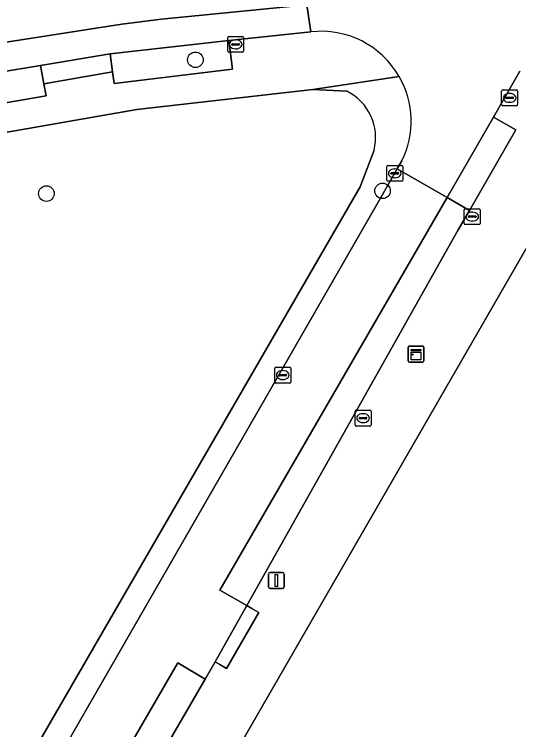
# Model space of a CAD drawing. Extents: x 161772 to 163126, y 383092 to 383917.
# Drawn here: x 162404.63 to 162436.35, y 383605.32 to 383650.31 of the extents above; entities that cross this region are included whole.
import ezdxf

# ---------------------------------------------------------------- set-up
doc = ezdxf.new("R2010")
doc.units = 0
for name, color, linetype in [('IMGEO_Boom', 7, 'Continuous'), ('IMGEO_Erf', 7, 'Continuous'), ('IMGEO_Groenvoorziening', 7, 'Continuous'), ('IMGEO_Kast', 7, 'Continuous'), ('IMGEO_Kolk', 7, 'Continuous'), ('IMGEO_Lichtmast', 7, 'Continuous'), ('IMGEO_Parkeervlak_open', 7, 'Continuous'), ('IMGEO_Rijbaan_lokaal_gesloten', 7, 'Continuous'), ('IMGEO_Rijbaan_lokaal_open', 7, 'Continuous'), ('IMGEO_Voetpad_open', 7, 'Continuous')]:
    doc.layers.add(name, color=color, linetype=linetype)

msp = doc.modelspace()

# ---------------------------------------------------------------- linework, layer by layer
at = {"layer": 'IMGEO_Boom'}
for centre in [(162416.018, 383647.445), (162406.652, 383639.031), (162427.786, 383639.204)]:
    msp.add_circle(centre, 0.489, dxfattribs=at)
at = {"layer": 'IMGEO_Erf'}
for points in [[(162425.533, 383645.467), (162423.412, 383645.583), (162412.338, 383644.315), (162376.943, 383638.143), (162297.948, 383624.537)], [(162462.704, 383536.779), (162483.744, 383554.98), (162500, 383574.599), (162526.947, 383607.122), (162543.804, 383623.317), (162548.918, 383628.126), (162539.791, 383641.093), (162527.133, 383641.683), (162527.105, 383641.456), (162500, 383642.583), (162442.25, 383644.984), (162375.184, 383528.714), (162418.191, 383500), (162425.357, 383495.215)], [(162426.383, 383639.462), (162427.251, 383641.753)], [(162300.454, 383528.48), (162364.66, 383532.938), (162379.033, 383558.1), (162378.697, 383559.319), (162378.986, 383559.791), (162377.92, 383560.443), (162379.141, 383562.484), (162380.354, 383561.791), (162380.691, 383562.293), (162380.39, 383562.462), (162381.3, 383564.126), (162381.601, 383563.978), (162381.897, 383564.519), (162380.724, 383565.212), (162381.917, 383567.437), (162383.121, 383566.67), (162383.404, 383567.188), (162384.796, 383567.606), (162426.383, 383639.462)]]:
    msp.add_lwpolyline(points, dxfattribs=at)
msp.add_arc((162424.118, 383642.558), 3.235, 345.5939, 64.0542, dxfattribs=at)
at = {"layer": 'IMGEO_Groenvoorziening'}
for points in [[(162410.656, 383647.814), (162410.816, 383646.682), (162410.92, 383645.947), (162418.346, 383646.858), (162418.127, 383648.663)], [(162406.288, 383647.086), (162403.73, 383646.66), (162401.438, 383646.278), (162370.817, 383641.176), (162371.026, 383640.009), (162371.192, 383639.08), (162406.633, 383645.187), (162406.496, 383645.939)]]:
    msp.add_lwpolyline(points, close=True, dxfattribs=at)
at = {"layer": 'IMGEO_Kast'}
for p, q in [((162429.39, 383628.516), (162429.39, 383629.357)), ((162429.39, 383629.357), (162429.39, 383628.516)), ((162429.465, 383629.441), (162430.306, 383629.441)), ((162430.306, 383629.441), (162429.465, 383629.441)), ((162430.39, 383629.366), (162430.39, 383628.525)), ((162430.39, 383628.525), (162430.39, 383629.366)), ((162430.315, 383628.441), (162429.474, 383628.441)), ((162429.474, 383628.441), (162430.315, 383628.441))]:
    msp.add_line(p, q, dxfattribs=at)
for points in [[(162429.585, 383629.231), (162430.185, 383629.231), (162430.185, 383629.146), (162429.585, 383629.146), (162429.585, 383629.231)], [(162429.585, 383629.056), (162430.185, 383629.056), (162430.185, 383628.567), (162429.585, 383628.567), (162429.585, 383629.056)]]:
    msp.add_lwpolyline(points, dxfattribs=at)
msp.add_circle((162429.669, 383628.905), 0.0377, dxfattribs=at)
for centre, start, end in [((162429.468, 383629.363), 92.4484, 184.2845), ((162429.468, 383629.363), 92.4484, 184.2845), ((162430.312, 383629.363), 2.4484, 94.2845), ((162430.312, 383629.363), 2.4484, 94.2845), ((162429.468, 383628.519), 182.4484, 274.2845), ((162429.468, 383628.519), 182.4484, 274.2845), ((162430.312, 383628.519), 272.4484, 4.2845), ((162430.312, 383628.519), 272.4484, 4.2845)]:
    msp.add_arc(centre, 0.0779, start, end, dxfattribs=at)
at = {"layer": 'IMGEO_Kolk'}
for p, q in [((162418.048, 383647.99), (162418.048, 383648.842)), ((162418.123, 383648.916), (162418.975, 383648.916)), ((162418.536, 383648.696), (162418.561, 383648.696)), ((162419.049, 383648.842), (162419.049, 383647.99)), ((162418.307, 383648.41), (162418.307, 383648.422)), ((162418.745, 383648.373), (162418.347, 383648.373)), ((162418.35, 383648.459), (162418.748, 383648.459)), ((162418.791, 383648.422), (162418.791, 383648.41)), ((162418.975, 383647.916), (162418.123, 383647.916)), ((162418.559, 383648.136), (162418.534, 383648.136)), ((162435.352, 383645.551), (162436.204, 383645.551)), ((162435.277, 383644.625), (162435.277, 383645.477)), ((162435.579, 383645.094), (162435.977, 383645.094)), ((162435.765, 383645.331), (162435.79, 383645.331)), ((162436.278, 383645.477), (162436.278, 383644.625)), ((162435.536, 383645.045), (162435.536, 383645.057)), ((162435.974, 383645.008), (162435.576, 383645.008)), ((162435.788, 383644.771), (162435.763, 383644.771)), ((162436.02, 383645.057), (162436.02, 383645.045)), ((162436.204, 383644.551), (162435.352, 383644.551)), ((162428.056, 383639.88), (162428.056, 383640.732)), ((162428.131, 383640.806), (162428.983, 383640.806)), ((162429.057, 383640.732), (162429.057, 383639.88)), ((162428.315, 383640.3), (162428.315, 383640.312)), ((162428.753, 383640.263), (162428.355, 383640.263)), ((162428.358, 383640.349), (162428.756, 383640.349)), ((162428.544, 383640.586), (162428.569, 383640.586)), ((162428.799, 383640.312), (162428.799, 383640.3)), ((162428.983, 383639.806), (162428.131, 383639.806)), ((162428.567, 383640.026), (162428.542, 383640.026)), ((162432.924, 383637.157), (162432.924, 383638.009)), ((162432.999, 383638.083), (162433.851, 383638.083)), ((162433.925, 383638.009), (162433.925, 383637.157)), ((162433.183, 383637.577), (162433.183, 383637.589)), ((162433.621, 383637.54), (162433.223, 383637.54)), ((162433.226, 383637.626), (162433.624, 383637.626)), ((162433.412, 383637.863), (162433.437, 383637.863)), ((162433.667, 383637.589), (162433.667, 383637.577)), ((162433.851, 383637.083), (162432.999, 383637.083)), ((162433.435, 383637.303), (162433.41, 383637.303)), ((162421.01, 383627.192), (162421.01, 383628.044)), ((162421.085, 383628.118), (162421.937, 383628.118)), ((162422.011, 383628.044), (162422.011, 383627.192)), ((162421.269, 383627.612), (162421.269, 383627.624)), ((162421.707, 383627.575), (162421.309, 383627.575)), ((162421.312, 383627.661), (162421.71, 383627.661)), ((162421.498, 383627.898), (162421.523, 383627.898)), ((162421.753, 383627.624), (162421.753, 383627.612)), ((162421.937, 383627.118), (162421.085, 383627.118)), ((162421.521, 383627.338), (162421.496, 383627.338)), ((162426.061, 383624.485), (162426.061, 383625.337)), ((162426.136, 383625.411), (162426.988, 383625.411)), ((162427.062, 383625.337), (162427.062, 383624.485)), ((162426.32, 383624.905), (162426.32, 383624.917)), ((162426.758, 383624.868), (162426.36, 383624.868)), ((162426.363, 383624.954), (162426.761, 383624.954)), ((162426.549, 383625.191), (162426.574, 383625.191)), ((162426.804, 383624.917), (162426.804, 383624.905)), ((162426.988, 383624.411), (162426.136, 383624.411)), ((162426.572, 383624.631), (162426.547, 383624.631))]:
    msp.add_line(p, q, dxfattribs=at)
for points in [[(162418.048, 383647.99), (162418.048, 383648.842)], [(162418.123, 383648.916), (162418.975, 383648.916)], [(162419.049, 383648.842), (162419.049, 383647.99)], [(162418.975, 383647.916), (162418.123, 383647.916)], [(162435.352, 383645.551), (162436.204, 383645.551)], [(162435.277, 383644.625), (162435.277, 383645.477)], [(162436.278, 383645.477), (162436.278, 383644.625)], [(162436.204, 383644.551), (162435.352, 383644.551)], [(162428.056, 383639.88), (162428.056, 383640.732)], [(162428.131, 383640.806), (162428.983, 383640.806)], [(162429.057, 383640.732), (162429.057, 383639.88)], [(162428.983, 383639.806), (162428.131, 383639.806)], [(162432.924, 383637.157), (162432.924, 383638.009)], [(162432.999, 383638.083), (162433.851, 383638.083)], [(162433.925, 383638.009), (162433.925, 383637.157)], [(162433.851, 383637.083), (162432.999, 383637.083)], [(162421.01, 383627.192), (162421.01, 383628.044)], [(162421.085, 383628.118), (162421.937, 383628.118)], [(162422.011, 383628.044), (162422.011, 383627.192)], [(162421.937, 383627.118), (162421.085, 383627.118)], [(162426.061, 383624.485), (162426.061, 383625.337)], [(162426.136, 383625.411), (162426.988, 383625.411)], [(162427.062, 383625.337), (162427.062, 383624.485)], [(162426.988, 383624.411), (162426.136, 383624.411)]]:
    msp.add_lwpolyline(points, dxfattribs=at)
for centre, radius, start, end in [((162418.125, 383648.84), 0.0765, 91.552, 178.448), ((162418.125, 383648.84), 0.0765, 91.552, 178.448), ((162418.973, 383648.84), 0.0765, 1.552, 88.448), ((162418.973, 383648.84), 0.0765, 1.552, 88.448), ((162418.347, 383648.419), 0.0403, 85.8775, 175.7526), ((162418.344, 383648.409), 0.0366, 178.938, 274.7102), ((162418.748, 383648.416), 0.043, 264.8664, 352.4533), ((162418.752, 383648.421), 0.0386, 1.7309, 96.639), ((162418.125, 383647.992), 0.0765, 181.552, 268.448), ((162418.125, 383647.992), 0.0765, 181.552, 268.448), ((162418.973, 383647.992), 0.0765, 271.552, 358.448), ((162418.973, 383647.992), 0.0765, 271.552, 358.448), ((162435.354, 383645.475), 0.0765, 91.552, 178.448), ((162435.354, 383645.475), 0.0765, 91.552, 178.448), ((162436.202, 383645.475), 0.0765, 1.552, 88.448), ((162436.202, 383645.475), 0.0765, 1.552, 88.448), ((162435.576, 383645.054), 0.0403, 85.8775, 175.7526), ((162435.981, 383645.056), 0.0386, 1.7309, 96.639), ((162435.573, 383645.044), 0.0366, 178.938, 274.7102), ((162435.977, 383645.051), 0.043, 264.8664, 352.4533), ((162435.354, 383644.627), 0.0765, 181.552, 268.448), ((162435.354, 383644.627), 0.0765, 181.552, 268.448), ((162436.202, 383644.627), 0.0765, 271.552, 358.448), ((162436.202, 383644.627), 0.0765, 271.552, 358.448), ((162428.133, 383640.73), 0.0765, 91.552, 178.448), ((162428.133, 383640.73), 0.0765, 91.552, 178.448), ((162428.981, 383640.73), 0.0765, 1.552, 88.448), ((162428.981, 383640.73), 0.0765, 1.552, 88.448), ((162428.355, 383640.309), 0.0403, 85.8775, 175.7526), ((162428.352, 383640.299), 0.0366, 178.938, 274.7102), ((162428.756, 383640.306), 0.043, 264.8664, 352.4533), ((162428.76, 383640.311), 0.0386, 1.7309, 96.639), ((162428.133, 383639.882), 0.0765, 181.552, 268.448), ((162428.133, 383639.882), 0.0765, 181.552, 268.448), ((162428.981, 383639.882), 0.0765, 271.552, 358.448), ((162428.981, 383639.882), 0.0765, 271.552, 358.448), ((162433.001, 383638.007), 0.0765, 91.552, 178.448), ((162433.001, 383638.007), 0.0765, 91.552, 178.448), ((162433.849, 383638.007), 0.0765, 1.552, 88.448), ((162433.849, 383638.007), 0.0765, 1.552, 88.448), ((162433.223, 383637.586), 0.0403, 85.8775, 175.7526), ((162433.22, 383637.576), 0.0366, 178.938, 274.7102), ((162433.624, 383637.583), 0.043, 264.8664, 352.4533), ((162433.628, 383637.588), 0.0386, 1.7309, 96.639), ((162433.001, 383637.159), 0.0765, 181.552, 268.448), ((162433.001, 383637.159), 0.0765, 181.552, 268.448), ((162433.849, 383637.159), 0.0765, 271.552, 358.448), ((162433.849, 383637.159), 0.0765, 271.552, 358.448), ((162421.087, 383628.042), 0.0765, 91.552, 178.448), ((162421.087, 383628.042), 0.0765, 91.552, 178.448), ((162421.935, 383628.042), 0.0765, 1.552, 88.448), ((162421.935, 383628.042), 0.0765, 1.552, 88.448), ((162421.309, 383627.621), 0.0403, 85.8775, 175.7526), ((162421.306, 383627.611), 0.0366, 178.938, 274.7102), ((162421.71, 383627.618), 0.043, 264.8664, 352.4533), ((162421.714, 383627.623), 0.0386, 1.7309, 96.639), ((162421.087, 383627.194), 0.0765, 181.552, 268.448), ((162421.087, 383627.194), 0.0765, 181.552, 268.448), ((162421.935, 383627.194), 0.0765, 271.552, 358.448), ((162421.935, 383627.194), 0.0765, 271.552, 358.448), ((162426.138, 383625.335), 0.0765, 91.552, 178.448), ((162426.138, 383625.335), 0.0765, 91.552, 178.448), ((162426.986, 383625.335), 0.0765, 1.552, 88.448), ((162426.986, 383625.335), 0.0765, 1.552, 88.448), ((162426.36, 383624.914), 0.0403, 85.8775, 175.7526), ((162426.357, 383624.904), 0.0366, 178.938, 274.7102), ((162426.761, 383624.911), 0.043, 264.8664, 352.4533), ((162426.765, 383624.916), 0.0386, 1.7309, 96.639), ((162426.138, 383624.487), 0.0765, 181.552, 268.448), ((162426.138, 383624.487), 0.0765, 181.552, 268.448), ((162426.986, 383624.487), 0.0765, 271.552, 358.448), ((162426.986, 383624.487), 0.0765, 271.552, 358.448)]:
    msp.add_arc(centre, radius, start, end, dxfattribs=at)
for centre, major_axis, ratio, start_param, end_param in [((162418.535, 383648.416), (-0.387, 0.002), 0.722429, 4.712389, 7.853982), ((162418.56, 383648.416), (-0.39, 0.002), 0.717154, 1.570796, 4.712389), ((162435.764, 383645.051), (-0.387, 0.002), 0.722429, 4.712389, 7.853982), ((162435.789, 383645.051), (-0.39, 0.002), 0.717154, 1.570796, 4.712389), ((162428.543, 383640.306), (-0.387, 0.002), 0.722429, 4.712389, 7.853982), ((162428.568, 383640.306), (-0.39, 0.002), 0.717154, 1.570796, 4.712389), ((162433.411, 383637.583), (-0.387, 0.002), 0.722429, 4.712389, 7.853982), ((162433.436, 383637.583), (-0.39, 0.002), 0.717154, 1.570796, 4.712389), ((162421.497, 383627.618), (-0.387, 0.002), 0.722429, 4.712389, 7.853982), ((162421.522, 383627.618), (-0.39, 0.002), 0.717154, 1.570796, 4.712389), ((162426.548, 383624.911), (-0.387, 0.002), 0.722429, 4.712389, 7.853982), ((162426.573, 383624.911), (-0.39, 0.002), 0.717154, 1.570796, 4.712389)]:
    msp.add_ellipse(centre, major_axis=major_axis, ratio=ratio, start_param=start_param, end_param=end_param, dxfattribs=at)
at = {"layer": 'IMGEO_Lichtmast'}
for p, q in [((162420.611, 383614.304), (162420.611, 383615.104)), ((162420.611, 383615.104), (162420.611, 383614.304)), ((162420.711, 383615.204), (162421.501, 383615.204)), ((162421.501, 383615.204), (162420.711, 383615.204)), ((162421.601, 383615.104), (162421.601, 383614.304)), ((162421.601, 383614.304), (162421.601, 383615.104)), ((162421.501, 383614.204), (162420.711, 383614.204)), ((162420.711, 383614.204), (162421.501, 383614.204))]:
    msp.add_line(p, q, dxfattribs=at)
msp.add_lwpolyline([(162421.031, 383615.079), (162421.181, 383615.079), (162421.181, 383614.329), (162421.031, 383614.329), (162421.031, 383615.079)], dxfattribs=at)
for centre, start, end in [((162420.711, 383615.104), 90, 180), ((162420.711, 383615.104), 90, 180), ((162421.501, 383615.104), 0, 90), ((162421.501, 383615.104), 360, 90), ((162420.711, 383614.304), 180, 270), ((162420.711, 383614.304), 180, 270), ((162421.501, 383614.304), 270, 0), ((162421.501, 383614.304), 270, 0)]:
    msp.add_arc(centre, 0.1, start, end, dxfattribs=at)
at = {"layer": 'IMGEO_Parkeervlak_open'}
for points in [[(162436.167, 383643.033), (162434.773, 383643.833), (162431.847, 383638.777), (162433.258, 383637.965)], [(162433.258, 383637.965), (162431.847, 383638.777), (162417.564, 383614.099), (162419.247, 383613.122), (162432.551, 383636.743)], [(162416.63, 383608.502), (162414.912, 383609.517), (162412.114, 383604.682), (162410.878, 383602.547), (162412.617, 383601.543), (162413.855, 383603.69)]]:
    msp.add_lwpolyline(points, close=True, dxfattribs=at)
at = {"layer": 'IMGEO_Rijbaan_lokaal_gesloten'}
msp.add_lwpolyline([(162406.288, 383647.086), (162410.656, 383647.814), (162418.127, 383648.663), (162423.282, 383649.204), (162423.029, 383650.909), (162413.896, 383650.005), (162411.39, 383649.688), (162403.43, 383648.446), (162403.73, 383646.66)], close=True, dxfattribs=at)
at = {"layer": 'IMGEO_Rijbaan_lokaal_open'}
for points in [[(162400.698, 383652.814), (162400.369, 383652.761), (162400.705, 383651), (162401.14, 383648.038), (162401.438, 383646.278), (162403.73, 383646.66), (162403.43, 383648.446), (162411.39, 383649.688), (162413.896, 383650.005), (162423.029, 383650.909), (162423.282, 383649.204)], [(162429.004, 383641.083), (162428.716, 383640.58), (162431.847, 383638.777), (162434.773, 383643.833), (162436.417, 383646.724)]]:
    msp.add_lwpolyline(points, dxfattribs=at)
msp.add_lwpolyline([(162431.847, 383638.777), (162428.716, 383640.58), (162427.335, 383638.205), (162407.845, 383604.299), (162410.878, 383602.547), (162412.114, 383604.682), (162414.912, 383609.517), (162416.63, 383608.502), (162417.255, 383609.585), (162419.247, 383613.122), (162417.564, 383614.099)], close=True, dxfattribs=at)
for centre, start, end in [((162423.916, 383643.574), 29.8963, 96.421), ((162423.917, 383643.574), 333.9117, 29.903)]:
    msp.add_arc(centre, 5.665, start, end, dxfattribs=at)
at = {"layer": 'IMGEO_Voetpad_open'}
for points in [[(162423.282, 383649.204), (162418.127, 383648.663), (162418.346, 383646.858), (162410.92, 383645.947), (162410.816, 383646.682), (162406.496, 383645.939), (162406.633, 383645.187), (162371.192, 383639.08), (162371.026, 383640.009), (162366.255, 383639.212), (162366.433, 383638.121), (162362.213, 383637.413), (162362.212, 383637.601), (162351.654, 383635.792), (162351.847, 383634.943), (162346.896, 383634.117), (162346.72, 383634.969), (162337.2, 383633.38), (162336.656, 383633.44), (162336.728, 383633.004), (162325.301, 383631.116)], [(162436.417, 383646.724), (162434.773, 383643.833), (162436.167, 383643.033), (162433.258, 383637.965), (162432.551, 383636.743), (162419.247, 383613.122), (162419.576, 383612.937), (162420.012, 383612.683), (162417.965, 383609.173), (162417.546, 383609.417), (162417.255, 383609.585), (162416.63, 383608.502), (162413.855, 383603.69)], [(162412.338, 383644.315), (162423.412, 383645.583), (162428.827, 383646.398)], [(162428.827, 383646.398), (162423.412, 383645.583), (162425.533, 383645.467)], [(162375.184, 383528.714), (162442.25, 383644.984)], [(162284.546, 383622.68), (162297.948, 383624.537), (162376.943, 383638.143), (162412.338, 383644.315)], [(162427.251, 383641.753), (162426.383, 383639.462), (162384.796, 383567.606), (162383.404, 383567.188), (162383.121, 383566.67), (162381.917, 383567.437), (162380.724, 383565.212), (162381.897, 383564.519), (162381.601, 383563.978), (162381.3, 383564.126), (162380.39, 383562.462), (162380.691, 383562.293), (162380.354, 383561.791), (162379.141, 383562.484), (162377.92, 383560.443), (162378.986, 383559.791), (162378.697, 383559.319), (162379.033, 383558.1), (162364.66, 383532.938)], [(162386.81, 383567.805), (162389.993, 383573.403), (162398.603, 383588.553), (162398.398, 383588.673), (162400.693, 383592.572), (162400.903, 383592.448), (162402.632, 383595.376), (162402.417, 383595.503), (162405.532, 383600.797), (162405.755, 383600.666), (162406.588, 383602.114), (162407.845, 383604.299), (162427.335, 383638.205), (162428.716, 383640.58), (162429.004, 383641.083)]]:
    msp.add_lwpolyline(points, dxfattribs=at)
for points in [[(162410.656, 383647.814), (162406.288, 383647.086), (162406.496, 383645.939), (162410.816, 383646.682)], [(162420.012, 383612.683), (162419.576, 383612.937), (162419.247, 383613.122), (162417.255, 383609.585), (162417.546, 383609.417), (162417.965, 383609.173)]]:
    msp.add_lwpolyline(points, close=True, dxfattribs=at)
for centre, radius, start, end in [((162423.916, 383643.574), 5.665, 29.8963, 96.421), ((162423.917, 383643.574), 5.665, 333.9117, 29.903), ((162424.118, 383642.558), 3.235, 345.5939, 64.0542)]:
    msp.add_arc(centre, radius, start, end, dxfattribs=at)

doc.saveas('drawing.dxf')
